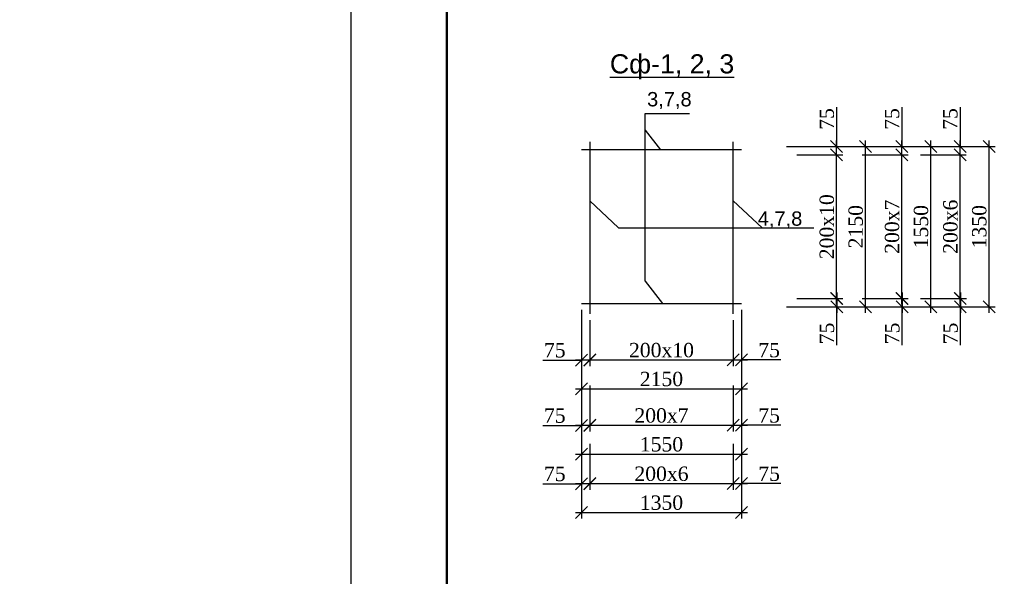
# Model space of a CAD drawing. Header units: millimetres. Extents: x 2063114 to 14983986, y -126020516 to 213791.
# Tile 663 of 731: x 2397603 to 2418200, y -110278 to -98641. Entities that reach past the tile are written whole.
import ezdxf

# ---------------------------------------------------------------- set-up
doc = ezdxf.new("R2010")
doc.units = ezdxf.units.MM
doc.layers.get('Defpoints').update_dxf_attribs({"color": 6, "lineweight": 35})
doc.layers.add('VPORTS', color=7, linetype='Continuous')
doc.layers.add('план', color=7, linetype='Continuous', lineweight=20)
doc.layers.add('раз.нар', color=250, linetype='Continuous', lineweight=20)
doc.styles.add('seviyorum', font='times.ttf')
doc.styles.get("Standard").update_dxf_attribs({"font": 'arial.ttf'})
doc.styles.add('Times New Roman', font='times.ttf')
doc.dimstyles.new('1-100', dxfattribs={"dimtxt": 300, "dimasz": 250, "dimexe": 130, "dimexo": 130, "dimgap": 50, "dimtad": 1, "dimdec": 0, "dimtxsty": 'seviyorum', "dimblk": 'OBLIQUE', "dimcen": 250, "dimdle": 125, "dimclrd": 256, "dimclre": 256, "dimclrt": 256, "dimadec": 0, "dimazin": 0, "dimtfac": 1, "dimtdec": 0, "dimtmove": 1, "dimatfit": 3, "dimldrblk": 'OBLIQUE', "dimfxl": 200, "dimlwd": -1, "dimlwe": -1, "dimarcsym": 0})
doc.dimstyles.new('hasan 50', dxfattribs={"dimscale": 100, "dimtxt": 2.5, "dimasz": 1.2, "dimexe": 0.7, "dimexo": 2, "dimtad": 1, "dimdec": 0, "dimlfac": 0.5, "dimtxsty": 'Times New Roman', "dimblk": 'OBLIQUE', "dimcen": 0.09, "dimadec": 0, "dimazin": 0, "dimtfac": 1, "dimtdec": 0, "dimtmove": 0, "dimatfit": 3, "dimldrblk": 'OBLIQUE', "dimfxl": 1, "dimarcsym": 0})

# ---------------------------------------------------------------- blocks, each defined once
blk = doc.blocks.new('_Oblique')
at = {"color": 0, "linetype": 'ByBlock', "lineweight": -2}
blk.add_line((-0.5, -0.5), (0.5, 0.5), dxfattribs=at)
blk = doc.blocks.new('*D4009')
at = {"ltscale": 10, "transparency": 16777216}
for p, q in [((2409353, -104704), (2409353, -105888)), ((2409528, -104921), (2409528, -105888)), ((2408548, -105758), (2409353, -105758)), ((2409653, -105758), (2409228, -105758))]:
    blk.add_line(p, q, dxfattribs=at)
at = {"layer": 'Defpoints', "color": 0, "ltscale": 10, "transparency": 16777216}
for p in [(2409353, -104574), (2409528, -104791), (2409353, -105758)]:
    blk.add_point(p, dxfattribs=at)
at = {"ltscale": 10, "transparency": 16777216, "xscale": 250, "yscale": 250, "zscale": 250, "rotation": 180}
blk.add_blockref('_Oblique', (2409353, -105758), dxfattribs=at)
at = {"ltscale": 10, "transparency": 16777216, "xscale": 250, "yscale": 250, "zscale": 250}
blk.add_blockref('_Oblique', (2409528, -105758), dxfattribs=at)
at = {"ltscale": 10, "transparency": 16777216, "insert": (2408796, -105555), "char_height": 300, "attachment_point": 5, "style": 'seviyorum'}
blk.add_mtext('75', dxfattribs=at)
blk = doc.blocks.new('*D4010')
at = {"ltscale": 10, "transparency": 16777216}
for p, q in [((2412703, -104704), (2412703, -105884)), ((2412528, -104921), (2412528, -105884)), ((2412403, -105754), (2412828, -105754)), ((2413528, -105754), (2412703, -105754))]:
    blk.add_line(p, q, dxfattribs=at)
at = {"layer": 'Defpoints', "color": 0, "ltscale": 10, "transparency": 16777216}
for p in [(2412703, -104574), (2412528, -104791), (2412703, -105754)]:
    blk.add_point(p, dxfattribs=at)
at = {"ltscale": 10, "transparency": 16777216, "xscale": 250, "yscale": 250, "zscale": 250, "rotation": 180}
blk.add_blockref('_Oblique', (2412528, -105754), dxfattribs=at)
at = {"ltscale": 10, "transparency": 16777216, "xscale": 250, "yscale": 250, "zscale": 250}
blk.add_blockref('_Oblique', (2412703, -105754), dxfattribs=at)
at = {"ltscale": 10, "transparency": 16777216, "insert": (2413280, -105551), "char_height": 300, "attachment_point": 5, "style": 'seviyorum'}
blk.add_mtext('75', dxfattribs=at)
blk = doc.blocks.new('*D4011')
at = {"ltscale": 10, "transparency": 16777216}
for p, q in [((2409528, -104921), (2409528, -105884)), ((2412528, -104921), (2412528, -105884)), ((2409403, -105754), (2412653, -105754))]:
    blk.add_line(p, q, dxfattribs=at)
at = {"layer": 'Defpoints', "color": 0, "ltscale": 10, "transparency": 16777216}
for p in [(2409528, -104791), (2412528, -104791), (2412528, -105754)]:
    blk.add_point(p, dxfattribs=at)
at = {"ltscale": 10, "transparency": 16777216, "xscale": 250, "yscale": 250, "zscale": 250, "rotation": 180}
blk.add_blockref('_Oblique', (2409528, -105754), dxfattribs=at)
at = {"ltscale": 10, "transparency": 16777216, "xscale": 250, "yscale": 250, "zscale": 250}
blk.add_blockref('_Oblique', (2412528, -105754), dxfattribs=at)
at = {"ltscale": 10, "transparency": 16777216, "insert": (2411028, -105551), "char_height": 300, "attachment_point": 5, "style": 'seviyorum'}
blk.add_mtext('200х10', dxfattribs=at)
blk = doc.blocks.new('*D4012')
at = {"ltscale": 10, "transparency": 16777216}
for p, q in [((2409353, -104704), (2409353, -106488)), ((2412703, -104704), (2412703, -106488)), ((2409228, -106358), (2412828, -106358))]:
    blk.add_line(p, q, dxfattribs=at)
at = {"layer": 'Defpoints', "color": 0, "ltscale": 10, "transparency": 16777216}
for p in [(2409353, -104574), (2412703, -104574), (2412703, -106358)]:
    blk.add_point(p, dxfattribs=at)
at = {"ltscale": 10, "transparency": 16777216, "xscale": 250, "yscale": 250, "zscale": 250, "rotation": 180}
blk.add_blockref('_Oblique', (2409353, -106358), dxfattribs=at)
at = {"ltscale": 10, "transparency": 16777216, "xscale": 250, "yscale": 250, "zscale": 250}
blk.add_blockref('_Oblique', (2412703, -106358), dxfattribs=at)
at = {"ltscale": 10, "transparency": 16777216, "insert": (2411028, -106155), "char_height": 300, "attachment_point": 5, "style": 'seviyorum'}
blk.add_mtext('2150', dxfattribs=at)
blk = doc.blocks.new('*D4154')
at = {"layer": 'Defpoints', "color": 0, "transparency": 16777216}
for p in [(2424988, -105364), (2426988, -105372), (2426988, -105780)]:
    blk.add_point(p, dxfattribs=at)
at = {"layer": 'раз.нар', "color": 0, "lineweight": -2, "transparency": 16777216}
for p, q in [((2424988, -105564), (2424988, -105850)), ((2426988, -105572), (2426988, -105850)), ((2424988, -105780), (2426988, -105780))]:
    blk.add_line(p, q, dxfattribs=at)
at = {"layer": 'раз.нар', "color": 0, "lineweight": -2, "transparency": 16777216, "xscale": 120, "yscale": 120, "zscale": 120, "rotation": 180}
blk.add_blockref('_Oblique', (2424988, -105780), dxfattribs=at)
at = {"layer": 'раз.нар', "color": 0, "lineweight": -2, "transparency": 16777216, "xscale": 120, "yscale": 120, "zscale": 120}
blk.add_blockref('_Oblique', (2426988, -105780), dxfattribs=at)
at = {"layer": 'раз.нар', "color": 0, "lineweight": 9, "transparency": 16777216, "insert": (2426417, -105592), "char_height": 250, "width": 94939.52, "attachment_point": 5, "style": 'Times New Roman'}
blk.add_mtext('L', dxfattribs=at)
blk = doc.blocks.new('*D4305')
at = {"ltscale": 10, "transparency": 16777216}
for p, q in [((2409353, -106071), (2409353, -107254)), ((2409528, -106287), (2409528, -107254)), ((2408548, -107124), (2409353, -107124)), ((2409653, -107124), (2409228, -107124))]:
    blk.add_line(p, q, dxfattribs=at)
at = {"layer": 'Defpoints', "color": 0, "ltscale": 10, "transparency": 16777216}
for p in [(2409353, -105941), (2409528, -106157), (2409353, -107124)]:
    blk.add_point(p, dxfattribs=at)
at = {"ltscale": 10, "transparency": 16777216, "xscale": 250, "yscale": 250, "zscale": 250, "rotation": 180}
blk.add_blockref('_Oblique', (2409353, -107124), dxfattribs=at)
at = {"ltscale": 10, "transparency": 16777216, "xscale": 250, "yscale": 250, "zscale": 250}
blk.add_blockref('_Oblique', (2409528, -107124), dxfattribs=at)
at = {"ltscale": 10, "transparency": 16777216, "insert": (2408796, -106921), "char_height": 300, "attachment_point": 5, "style": 'seviyorum'}
blk.add_mtext('75', dxfattribs=at)
blk = doc.blocks.new('*D4306')
at = {"ltscale": 10, "transparency": 16777216}
for p, q in [((2412703, -106071), (2412703, -107250)), ((2412528, -106287), (2412528, -107250)), ((2412403, -107120), (2412828, -107120)), ((2413528, -107120), (2412703, -107120))]:
    blk.add_line(p, q, dxfattribs=at)
at = {"layer": 'Defpoints', "color": 0, "ltscale": 10, "transparency": 16777216}
for p in [(2412703, -105941), (2412528, -106157), (2412703, -107120)]:
    blk.add_point(p, dxfattribs=at)
at = {"ltscale": 10, "transparency": 16777216, "xscale": 250, "yscale": 250, "zscale": 250, "rotation": 180}
blk.add_blockref('_Oblique', (2412528, -107120), dxfattribs=at)
at = {"ltscale": 10, "transparency": 16777216, "xscale": 250, "yscale": 250, "zscale": 250}
blk.add_blockref('_Oblique', (2412703, -107120), dxfattribs=at)
at = {"ltscale": 10, "transparency": 16777216, "insert": (2413280, -106917), "char_height": 300, "attachment_point": 5, "style": 'seviyorum'}
blk.add_mtext('75', dxfattribs=at)
blk = doc.blocks.new('*D4307')
at = {"ltscale": 10, "transparency": 16777216}
for p, q in [((2409528, -106287), (2409528, -107250)), ((2412528, -106287), (2412528, -107250)), ((2409403, -107120), (2412653, -107120))]:
    blk.add_line(p, q, dxfattribs=at)
at = {"layer": 'Defpoints', "color": 0, "ltscale": 10, "transparency": 16777216}
for p in [(2409528, -106157), (2412528, -106157), (2412528, -107120)]:
    blk.add_point(p, dxfattribs=at)
at = {"ltscale": 10, "transparency": 16777216, "xscale": 250, "yscale": 250, "zscale": 250, "rotation": 180}
blk.add_blockref('_Oblique', (2409528, -107120), dxfattribs=at)
at = {"ltscale": 10, "transparency": 16777216, "xscale": 250, "yscale": 250, "zscale": 250}
blk.add_blockref('_Oblique', (2412528, -107120), dxfattribs=at)
at = {"ltscale": 10, "transparency": 16777216, "insert": (2411028, -106917), "char_height": 300, "attachment_point": 5, "style": 'seviyorum'}
blk.add_mtext('200х7', dxfattribs=at)
blk = doc.blocks.new('*D4308')
at = {"ltscale": 10, "transparency": 16777216}
for p, q in [((2409353, -106071), (2409353, -107854)), ((2412703, -106071), (2412703, -107854)), ((2409228, -107724), (2412828, -107724))]:
    blk.add_line(p, q, dxfattribs=at)
at = {"layer": 'Defpoints', "color": 0, "ltscale": 10, "transparency": 16777216}
for p in [(2409353, -105941), (2412703, -105941), (2412703, -107724)]:
    blk.add_point(p, dxfattribs=at)
at = {"ltscale": 10, "transparency": 16777216, "xscale": 250, "yscale": 250, "zscale": 250, "rotation": 180}
blk.add_blockref('_Oblique', (2409353, -107724), dxfattribs=at)
at = {"ltscale": 10, "transparency": 16777216, "xscale": 250, "yscale": 250, "zscale": 250}
blk.add_blockref('_Oblique', (2412703, -107724), dxfattribs=at)
at = {"ltscale": 10, "transparency": 16777216, "insert": (2411028, -107521), "char_height": 300, "attachment_point": 5, "style": 'seviyorum'}
blk.add_mtext('1550', dxfattribs=at)
blk = doc.blocks.new('*D4309')
at = {"ltscale": 10, "transparency": 16777216}
for p, q in [((2409353, -107290), (2409353, -108473)), ((2409528, -107506), (2409528, -108473)), ((2408548, -108343), (2409353, -108343)), ((2409653, -108343), (2409228, -108343))]:
    blk.add_line(p, q, dxfattribs=at)
at = {"layer": 'Defpoints', "color": 0, "ltscale": 10, "transparency": 16777216}
for p in [(2409353, -107160), (2409528, -107376), (2409353, -108343)]:
    blk.add_point(p, dxfattribs=at)
at = {"ltscale": 10, "transparency": 16777216, "xscale": 250, "yscale": 250, "zscale": 250, "rotation": 180}
blk.add_blockref('_Oblique', (2409353, -108343), dxfattribs=at)
at = {"ltscale": 10, "transparency": 16777216, "xscale": 250, "yscale": 250, "zscale": 250}
blk.add_blockref('_Oblique', (2409528, -108343), dxfattribs=at)
at = {"ltscale": 10, "transparency": 16777216, "insert": (2408796, -108140), "char_height": 300, "attachment_point": 5, "style": 'seviyorum'}
blk.add_mtext('75', dxfattribs=at)
blk = doc.blocks.new('*D4310')
at = {"ltscale": 10, "transparency": 16777216}
for p, q in [((2412703, -107290), (2412703, -108469)), ((2412528, -107506), (2412528, -108469)), ((2412403, -108339), (2412828, -108339)), ((2413528, -108339), (2412703, -108339))]:
    blk.add_line(p, q, dxfattribs=at)
at = {"layer": 'Defpoints', "color": 0, "ltscale": 10, "transparency": 16777216}
for p in [(2412703, -107160), (2412528, -107376), (2412703, -108339)]:
    blk.add_point(p, dxfattribs=at)
at = {"ltscale": 10, "transparency": 16777216, "xscale": 250, "yscale": 250, "zscale": 250, "rotation": 180}
blk.add_blockref('_Oblique', (2412528, -108339), dxfattribs=at)
at = {"ltscale": 10, "transparency": 16777216, "xscale": 250, "yscale": 250, "zscale": 250}
blk.add_blockref('_Oblique', (2412703, -108339), dxfattribs=at)
at = {"ltscale": 10, "transparency": 16777216, "insert": (2413280, -108136), "char_height": 300, "attachment_point": 5, "style": 'seviyorum'}
blk.add_mtext('75', dxfattribs=at)
blk = doc.blocks.new('*D4311')
at = {"ltscale": 10, "transparency": 16777216}
for p, q in [((2409528, -107506), (2409528, -108469)), ((2412528, -107506), (2412528, -108469)), ((2409403, -108339), (2412653, -108339))]:
    blk.add_line(p, q, dxfattribs=at)
at = {"layer": 'Defpoints', "color": 0, "ltscale": 10, "transparency": 16777216}
for p in [(2409528, -107376), (2412528, -107376), (2412528, -108339)]:
    blk.add_point(p, dxfattribs=at)
at = {"ltscale": 10, "transparency": 16777216, "xscale": 250, "yscale": 250, "zscale": 250, "rotation": 180}
blk.add_blockref('_Oblique', (2409528, -108339), dxfattribs=at)
at = {"ltscale": 10, "transparency": 16777216, "xscale": 250, "yscale": 250, "zscale": 250}
blk.add_blockref('_Oblique', (2412528, -108339), dxfattribs=at)
at = {"ltscale": 10, "transparency": 16777216, "insert": (2411028, -108136), "char_height": 300, "attachment_point": 5, "style": 'seviyorum'}
blk.add_mtext('200х6', dxfattribs=at)
blk = doc.blocks.new('*D4312')
at = {"ltscale": 10, "transparency": 16777216}
for p, q in [((2409353, -107290), (2409353, -109073)), ((2412703, -107290), (2412703, -109073)), ((2409228, -108943), (2412828, -108943))]:
    blk.add_line(p, q, dxfattribs=at)
at = {"layer": 'Defpoints', "color": 0, "ltscale": 10, "transparency": 16777216}
for p in [(2409353, -107160), (2412703, -107160), (2412703, -108943)]:
    blk.add_point(p, dxfattribs=at)
at = {"ltscale": 10, "transparency": 16777216, "xscale": 250, "yscale": 250, "zscale": 250, "rotation": 180}
blk.add_blockref('_Oblique', (2409353, -108943), dxfattribs=at)
at = {"ltscale": 10, "transparency": 16777216, "xscale": 250, "yscale": 250, "zscale": 250}
blk.add_blockref('_Oblique', (2412703, -108943), dxfattribs=at)
at = {"ltscale": 10, "transparency": 16777216, "insert": (2411028, -108741), "char_height": 300, "attachment_point": 5, "style": 'seviyorum'}
blk.add_mtext('1350', dxfattribs=at)
blk = doc.blocks.new('*D4313')
at = {"ltscale": 10, "transparency": 16777216}
for p, q in [((2414694, -104344), (2414694, -104769)), ((2413858, -104469), (2414824, -104469)), ((2413641, -104644), (2414824, -104644)), ((2414694, -105449), (2414694, -104644))]:
    blk.add_line(p, q, dxfattribs=at)
at = {"layer": 'Defpoints', "color": 0, "ltscale": 10, "transparency": 16777216}
for p in [(2413728, -104469), (2413511, -104644), (2414694, -104644)]:
    blk.add_point(p, dxfattribs=at)
at = {"ltscale": 10, "transparency": 16777216, "xscale": 250, "yscale": 250, "zscale": 250}
for p, rotation in [((2414694, -104469), 90), ((2414694, -104644), 270)]:
    blk.add_blockref('_Oblique', p, dxfattribs=dict(at, rotation=rotation))
at = {"ltscale": 10, "transparency": 16777216, "insert": (2414491, -105201), "char_height": 300, "attachment_point": 5, "rotation": 90, "style": 'seviyorum'}
blk.add_mtext('75', dxfattribs=at)
blk = doc.blocks.new('*D4314')
at = {"ltscale": 10, "transparency": 16777216}
for p, q in [((2414690, -100469), (2414690, -101294)), ((2413641, -101294), (2414820, -101294)), ((2414690, -101594), (2414690, -101169)), ((2413858, -101469), (2414820, -101469))]:
    blk.add_line(p, q, dxfattribs=at)
at = {"layer": 'Defpoints', "color": 0, "ltscale": 10, "transparency": 16777216}
for p in [(2413511, -101294), (2414690, -101294), (2413728, -101469)]:
    blk.add_point(p, dxfattribs=at)
at = {"ltscale": 10, "transparency": 16777216, "xscale": 250, "yscale": 250, "zscale": 250}
for p, rotation in [((2414690, -101294), 90), ((2414690, -101469), 270)]:
    blk.add_blockref('_Oblique', p, dxfattribs=dict(at, rotation=rotation))
at = {"ltscale": 10, "transparency": 16777216, "insert": (2414487, -100717), "char_height": 300, "attachment_point": 5, "rotation": 90, "style": 'seviyorum'}
blk.add_mtext('75', dxfattribs=at)
blk = doc.blocks.new('*D4315')
at = {"ltscale": 10, "transparency": 16777216}
for p, q in [((2413858, -101469), (2414820, -101469)), ((2414690, -104594), (2414690, -101344)), ((2413858, -104469), (2414820, -104469))]:
    blk.add_line(p, q, dxfattribs=at)
at = {"layer": 'Defpoints', "color": 0, "ltscale": 10, "transparency": 16777216}
for p in [(2413728, -101469), (2414690, -101469), (2413728, -104469)]:
    blk.add_point(p, dxfattribs=at)
at = {"ltscale": 10, "transparency": 16777216, "xscale": 250, "yscale": 250, "zscale": 250}
for p, rotation in [((2414690, -101469), 90), ((2414690, -104469), 270)]:
    blk.add_blockref('_Oblique', p, dxfattribs=dict(at, rotation=rotation))
at = {"ltscale": 10, "transparency": 16777216, "insert": (2414488, -102969), "char_height": 300, "attachment_point": 5, "rotation": 90, "style": 'seviyorum'}
blk.add_mtext('200х10', dxfattribs=at)
blk = doc.blocks.new('*D4316')
at = {"ltscale": 10, "transparency": 16777216}
for p, q in [((2413641, -101294), (2415424, -101294)), ((2415294, -104769), (2415294, -101169)), ((2413641, -104644), (2415424, -104644))]:
    blk.add_line(p, q, dxfattribs=at)
at = {"layer": 'Defpoints', "color": 0, "ltscale": 10, "transparency": 16777216}
for p in [(2413511, -101294), (2415294, -101294), (2413511, -104644)]:
    blk.add_point(p, dxfattribs=at)
at = {"ltscale": 10, "transparency": 16777216, "xscale": 250, "yscale": 250, "zscale": 250}
for p, rotation in [((2415294, -101294), 90), ((2415294, -104644), 270)]:
    blk.add_blockref('_Oblique', p, dxfattribs=dict(at, rotation=rotation))
at = {"ltscale": 10, "transparency": 16777216, "insert": (2415092, -102969), "char_height": 300, "attachment_point": 5, "rotation": 90, "style": 'seviyorum'}
blk.add_mtext('2150', dxfattribs=at)
blk = doc.blocks.new('*D4317')
at = {"ltscale": 10, "transparency": 16777216}
for p, q in [((2416061, -104344), (2416061, -104769)), ((2415224, -104469), (2416191, -104469)), ((2415007, -104644), (2416191, -104644)), ((2416061, -105449), (2416061, -104644))]:
    blk.add_line(p, q, dxfattribs=at)
at = {"layer": 'Defpoints', "color": 0, "ltscale": 10, "transparency": 16777216}
for p in [(2415094, -104469), (2414877, -104644), (2416061, -104644)]:
    blk.add_point(p, dxfattribs=at)
at = {"ltscale": 10, "transparency": 16777216, "xscale": 250, "yscale": 250, "zscale": 250}
for p, rotation in [((2416061, -104469), 90), ((2416061, -104644), 270)]:
    blk.add_blockref('_Oblique', p, dxfattribs=dict(at, rotation=rotation))
at = {"ltscale": 10, "transparency": 16777216, "insert": (2415858, -105201), "char_height": 300, "attachment_point": 5, "rotation": 90, "style": 'seviyorum'}
blk.add_mtext('75', dxfattribs=at)
blk = doc.blocks.new('*D4318')
at = {"ltscale": 10, "transparency": 16777216}
for p, q in [((2416056, -100469), (2416056, -101294)), ((2415007, -101294), (2416186, -101294)), ((2416056, -101594), (2416056, -101169)), ((2415224, -101469), (2416186, -101469))]:
    blk.add_line(p, q, dxfattribs=at)
at = {"layer": 'Defpoints', "color": 0, "ltscale": 10, "transparency": 16777216}
for p in [(2414877, -101294), (2416056, -101294), (2415094, -101469)]:
    blk.add_point(p, dxfattribs=at)
at = {"ltscale": 10, "transparency": 16777216, "xscale": 250, "yscale": 250, "zscale": 250}
for p, rotation in [((2416056, -101294), 90), ((2416056, -101469), 270)]:
    blk.add_blockref('_Oblique', p, dxfattribs=dict(at, rotation=rotation))
at = {"ltscale": 10, "transparency": 16777216, "insert": (2415853, -100717), "char_height": 300, "attachment_point": 5, "rotation": 90, "style": 'seviyorum'}
blk.add_mtext('75', dxfattribs=at)
blk = doc.blocks.new('*D4319')
at = {"ltscale": 10, "transparency": 16777216}
for p, q in [((2415224, -101469), (2416186, -101469)), ((2416056, -104594), (2416056, -101344)), ((2415224, -104469), (2416186, -104469))]:
    blk.add_line(p, q, dxfattribs=at)
at = {"layer": 'Defpoints', "color": 0, "ltscale": 10, "transparency": 16777216}
for p in [(2415094, -101469), (2416056, -101469), (2415094, -104469)]:
    blk.add_point(p, dxfattribs=at)
at = {"ltscale": 10, "transparency": 16777216, "xscale": 250, "yscale": 250, "zscale": 250}
for p, rotation in [((2416056, -101469), 90), ((2416056, -104469), 270)]:
    blk.add_blockref('_Oblique', p, dxfattribs=dict(at, rotation=rotation))
at = {"ltscale": 10, "transparency": 16777216, "insert": (2415853, -102969), "char_height": 300, "attachment_point": 5, "rotation": 90, "style": 'seviyorum'}
blk.add_mtext('200х7', dxfattribs=at)
blk = doc.blocks.new('*D4320')
at = {"ltscale": 10, "transparency": 16777216}
for p, q in [((2415007, -101294), (2416791, -101294)), ((2416661, -104769), (2416661, -101169)), ((2415007, -104644), (2416791, -104644))]:
    blk.add_line(p, q, dxfattribs=at)
at = {"layer": 'Defpoints', "color": 0, "ltscale": 10, "transparency": 16777216}
for p in [(2414877, -101294), (2416661, -101294), (2414877, -104644)]:
    blk.add_point(p, dxfattribs=at)
at = {"ltscale": 10, "transparency": 16777216, "xscale": 250, "yscale": 250, "zscale": 250}
for p, rotation in [((2416661, -101294), 90), ((2416661, -104644), 270)]:
    blk.add_blockref('_Oblique', p, dxfattribs=dict(at, rotation=rotation))
at = {"ltscale": 10, "transparency": 16777216, "insert": (2416458, -102969), "char_height": 300, "attachment_point": 5, "rotation": 90, "style": 'seviyorum'}
blk.add_mtext('1550', dxfattribs=at)
blk = doc.blocks.new('*D4321')
at = {"ltscale": 10, "transparency": 16777216}
for p, q in [((2417280, -104344), (2417280, -104769)), ((2416443, -104469), (2417410, -104469)), ((2416226, -104644), (2417410, -104644)), ((2417280, -105449), (2417280, -104644))]:
    blk.add_line(p, q, dxfattribs=at)
at = {"layer": 'Defpoints', "color": 0, "ltscale": 10, "transparency": 16777216}
for p in [(2416313, -104469), (2416096, -104644), (2417280, -104644)]:
    blk.add_point(p, dxfattribs=at)
at = {"ltscale": 10, "transparency": 16777216, "xscale": 250, "yscale": 250, "zscale": 250}
for p, rotation in [((2417280, -104469), 90), ((2417280, -104644), 270)]:
    blk.add_blockref('_Oblique', p, dxfattribs=dict(at, rotation=rotation))
at = {"ltscale": 10, "transparency": 16777216, "insert": (2417077, -105201), "char_height": 300, "attachment_point": 5, "rotation": 90, "style": 'seviyorum'}
blk.add_mtext('75', dxfattribs=at)
blk = doc.blocks.new('*D4322')
at = {"ltscale": 10, "transparency": 16777216}
for p, q in [((2417275, -100469), (2417275, -101294)), ((2416226, -101294), (2417405, -101294)), ((2417275, -101594), (2417275, -101169)), ((2416443, -101469), (2417405, -101469))]:
    blk.add_line(p, q, dxfattribs=at)
at = {"layer": 'Defpoints', "color": 0, "ltscale": 10, "transparency": 16777216}
for p in [(2416096, -101294), (2417275, -101294), (2416313, -101469)]:
    blk.add_point(p, dxfattribs=at)
at = {"ltscale": 10, "transparency": 16777216, "xscale": 250, "yscale": 250, "zscale": 250}
for p, rotation in [((2417275, -101294), 90), ((2417275, -101469), 270)]:
    blk.add_blockref('_Oblique', p, dxfattribs=dict(at, rotation=rotation))
at = {"ltscale": 10, "transparency": 16777216, "insert": (2417072, -100717), "char_height": 300, "attachment_point": 5, "rotation": 90, "style": 'seviyorum'}
blk.add_mtext('75', dxfattribs=at)
blk = doc.blocks.new('*D4323')
at = {"ltscale": 10, "transparency": 16777216}
for p, q in [((2416443, -101469), (2417405, -101469)), ((2417275, -104594), (2417275, -101344)), ((2416443, -104469), (2417405, -104469))]:
    blk.add_line(p, q, dxfattribs=at)
at = {"layer": 'Defpoints', "color": 0, "ltscale": 10, "transparency": 16777216}
for p in [(2416313, -101469), (2417275, -101469), (2416313, -104469)]:
    blk.add_point(p, dxfattribs=at)
at = {"ltscale": 10, "transparency": 16777216, "xscale": 250, "yscale": 250, "zscale": 250}
for p, rotation in [((2417275, -101469), 90), ((2417275, -104469), 270)]:
    blk.add_blockref('_Oblique', p, dxfattribs=dict(at, rotation=rotation))
at = {"ltscale": 10, "transparency": 16777216, "insert": (2417073, -102969), "char_height": 300, "attachment_point": 5, "rotation": 90, "style": 'seviyorum'}
blk.add_mtext('200х6', dxfattribs=at)
blk = doc.blocks.new('*D4324')
at = {"ltscale": 10, "transparency": 16777216}
for p, q in [((2416226, -101294), (2418010, -101294)), ((2417880, -104769), (2417880, -101169)), ((2416226, -104644), (2418010, -104644))]:
    blk.add_line(p, q, dxfattribs=at)
at = {"layer": 'Defpoints', "color": 0, "ltscale": 10, "transparency": 16777216}
for p in [(2416096, -101294), (2417880, -101294), (2416096, -104644)]:
    blk.add_point(p, dxfattribs=at)
at = {"ltscale": 10, "transparency": 16777216, "xscale": 250, "yscale": 250, "zscale": 250}
for p, rotation in [((2417880, -101294), 90), ((2417880, -104644), 270)]:
    blk.add_blockref('_Oblique', p, dxfattribs=dict(at, rotation=rotation))
at = {"ltscale": 10, "transparency": 16777216, "insert": (2417677, -102969), "char_height": 300, "attachment_point": 5, "rotation": 90, "style": 'seviyorum'}
blk.add_mtext('1350', dxfattribs=at)

msp = doc.modelspace()

# ---------------------------------------------------------------- linework, layer by layer
at = {"ltscale": 100}
for points in [[(2404536.97853, -84803.08084), (2463936.97853, -84803.08084), (2463936.97853, -126803.08084), (2404536.97853, -126803.08084)], [(2404536.97863, -84803.08084), (2463936.97863, -84803.08084), (2463936.97863, -126803.08084), (2404536.97863, -126803.08084)]]:
    msp.add_lwpolyline(points, close=True, dxfattribs=at)
at = {"layer": 'VPORTS', "linetype": 'ByBlock'}
for p, q in [((2410688.61181, -100953.2978), (2411005.90087, -101363.47121)), ((2410688.61181, -104104.55902), (2411052.1062, -104574.46407))]:
    msp.add_line(p, q, dxfattribs=at)
at = {"layer": 'VPORTS', "linetype": 'ByBlock', "lineweight": 30}
for p, q in [((2409527.9755, -101191.17121), (2409527.9755, -104791.17121)), ((2412527.9755, -104791.17121), (2412527.9755, -101191.17121)), ((2412702.9755, -101363.47121), (2409352.9755, -101363.47121)), ((2409352.9755, -104574.46407), (2412702.9755, -104574.46407))]:
    msp.add_line(p, q, dxfattribs=at)
at = {"layer": 'VPORTS', "linetype": 'ByBlock'}
for points in [[(2410688.61181, -104104.55902), (2410688.61181, -100604.55902), (2411612.40182, -100604.55902)], [(2410131.55588, -102991.17121), (2409527.9755, -102428.55835)], [(2413131.55588, -102991.17121), (2412527.9755, -102428.55835)], [(2410131.55588, -102991.17121), (2414218.33537, -102991.17121)]]:
    msp.add_lwpolyline(points, dxfattribs=at)
at = {"layer": 'план', "color": 0, "lineweight": 50}
msp.add_lwpolyline([(2406536.97853, -85303.08084), (2463436.97853, -85303.08084), (2463436.97853, -126303.08084), (2406536.97853, -126303.08084)], close=True, dxfattribs=at)

# ---------------------------------------------------------------- texts
at = {"insert": (2319967.52579, -59204.36106), "char_height": 300, "width": 16960.5964893, "attachment_point": 1}
msp.add_mtext('\\pi-900,l1080,t1080;1.^IОбщие указания см.лист  АС- \\P2.^IДанный лист смотри совместно с листами АС-\\P{\\C7;3.^IМонолитную ж\\fArial|b0|i0|c238|p34;/\\fArial|b0|i0|c204|p34;б ленту выполнить из бетона класса В-\\fArial|b0|i0|c238|p34;12,5\\fArial|b0|i0|c204|p34;.} \\P4.^IМонолитную стен выполнить из бетона класса В-12,5 укладывать на слой цементного раствора М100 толщиной 30мм с полным заполнением вертикальных швов, иметь в виду  перевязку швов не менее  200мм\\P5.^IПод подошвой фундамента устроить {\\C7;бетонное подготовку толщиной \\fArial|b0|i0|c238|p34;10\\fArial|b0|i0|c204|p34;0мм\\fArial|b0|i0|c238|p34;,\\fArial|b0|i0|c204|p34; оклеечная гидроизоляция из рулонными материалами изола.}\\P6.^IБоковые поверхности фундаментов, соприкасающихся с грунтом, обмазать горячим битумом за два раза.\\P7.^IГоризонтальную гидроизоляцию выполнить из цементного раствора с добавлением   жидкого  стекла  толщ.30мм.\\P8.^IЗа отм.±{\\fArial|b0|i0|c238|p34;0}.{\\fArial|b0|i0|c238|p34;000 }принята отметка чистого пола{\\fArial|b0|i0|c238|p34;, }что соответствует абсолютной отм.{\\C1;±551.55}', dxfattribs=at)
at = {"layer": 'VPORTS', "lineweight": 30}
for s, p in [('3,7,8', (2410727.33521, -100453.30094)), ('4,7,8', (2413042.01932, -102948.72606))]:
    msp.add_text(s, height=300, dxfattribs=at).set_placement(p)
at = {"layer": 'VPORTS', "linetype": 'ByBlock', "insert": (2409947.78257, -99363.73086), "char_height": 400, "attachment_point": 1}
msp.add_mtext_dynamic_manual_height_columns('\\pt1600,3600;{\\LСф-1, 2, 3}', width=2753.8364158, gutter_width=1.35, heights=[0], dxfattribs=at)

# ---------------------------------------------------------------- dimensions: what is measured, and where the dimension line sits
at = {"color": 202, "ltscale": 10}
for base, p1, p2, picture, middle in [((2414690.17626, -101293.96764), (2413727.71681, -101468.96764), (2413511.00967, -101293.96764), '*D4314', (2414694.38115, -100717.41967)), ((2416056.34487, -101293.96764), (2415093.88542, -101468.96764), (2414877.17827, -101293.96764), '*D4318', (2416060.54976, -100717.41967)), ((2417275.43921, -101293.96764), (2416312.97976, -101468.96764), (2416096.27261, -101293.96764), '*D4322', (2417279.6441, -100717.41967)), ((2414694.38115, -104643.96764), (2413727.71681, -104468.96764), (2413511.00967, -104643.96764), '*D4313', (2414694.38115, -105200.69251)), ((2416060.54976, -104643.96764), (2415093.88542, -104468.96764), (2414877.17827, -104643.96764), '*D4317', (2416060.54976, -105200.69251)), ((2417279.6441, -104643.96764), (2416312.97976, -104468.96764), (2416096.27261, -104643.96764), '*D4321', (2417279.6441, -105200.69251))]:
    dim = msp.add_linear_dim(base=base, p1=p1, p2=p2, angle=90, text='75', dimstyle='1-100', dxfattribs=at)
    dim.commit()
    dim.dimension.update_dxf_attribs({"geometry": picture, "text_midpoint": middle, "dimtype": 160})
for base, p1, p2, text, picture, middle in [((2415294.38115, -101293.96764), (2413511.00967, -104643.96764), (2413511.00967, -101293.96764), '2150', '*D4316', (2415091.78562, -102968.96764)), ((2416660.54976, -101293.96764), (2414877.17827, -104643.96764), (2414877.17827, -101293.96764), '1550', '*D4320', (2416457.95423, -102968.96764)), ((2417879.6441, -101293.96764), (2416096.27261, -104643.96764), (2416096.27261, -101293.96764), '1350', '*D4324', (2417677.04857, -102968.96764)), ((2414690.17626, -101468.96764), (2413727.71681, -104468.96764), (2413727.71681, -101468.96764), '200х10', '*D4315', (2414487.58073, -102968.96764)), ((2416056.34487, -101468.96764), (2415093.88542, -104468.96764), (2415093.88542, -101468.96764), '200х7', '*D4319', (2415853.31675, -102968.96764)), ((2417275.43921, -101468.96764), (2416312.97976, -104468.96764), (2416312.97976, -101468.96764), '200х6', '*D4323', (2417072.84368, -102968.96764))]:
    dim = msp.add_linear_dim(base=base, p1=p1, p2=p2, angle=90, text=text, dimstyle='1-100', dxfattribs=at)
    dim.commit()
    dim.dimension.update_dxf_attribs({"geometry": picture, "text_midpoint": middle})
for base, p1, p2, picture, middle in [((2409352.9755, -105757.83556), (2409527.9755, -104791.17121), (2409352.9755, -104574.46407), '*D4009', (2408796.25063, -105757.83556)), ((2412702.9755, -105753.63066), (2412527.9755, -104791.17121), (2412702.9755, -104574.46407), '*D4010', (2413279.52346, -105757.83556)), ((2409352.9755, -107124.00416), (2409527.9755, -106157.33982), (2409352.9755, -105940.63268), '*D4305', (2408796.25063, -107124.00416)), ((2412702.9755, -107119.79927), (2412527.9755, -106157.33982), (2412702.9755, -105940.63268), '*D4306', (2413279.52346, -107124.00416)), ((2409352.9755, -108343.0985), (2409527.9755, -107376.43416), (2409352.9755, -107159.72702), '*D4309', (2408796.25063, -108343.0985)), ((2412702.9755, -108338.89361), (2412527.9755, -107376.43416), (2412702.9755, -107159.72702), '*D4310', (2413279.52346, -108343.0985))]:
    dim = msp.add_linear_dim(base=base, p1=p1, p2=p2, text='75', dimstyle='1-100', dxfattribs=at)
    dim.commit()
    dim.dimension.update_dxf_attribs({"geometry": picture, "text_midpoint": middle, "dimtype": 160})
for base, p1, p2, text, picture, middle in [((2412702.9755, -106357.83556), (2409352.9755, -104574.46407), (2412702.9755, -104574.46407), '2150', '*D4012', (2411027.9755, -106155.24003)), ((2412527.9755, -105753.63066), (2409527.9755, -104791.17121), (2412527.9755, -104791.17121), '200х10', '*D4011', (2411027.9755, -105551.03513)), ((2412702.9755, -107724.00416), (2409352.9755, -105940.63268), (2412702.9755, -105940.63268), '1550', '*D4308', (2411027.9755, -107521.40863)), ((2412527.9755, -107119.79927), (2409527.9755, -106157.33982), (2412527.9755, -106157.33982), '200х7', '*D4307', (2411027.9755, -106916.77115)), ((2412702.9755, -108943.0985), (2409352.9755, -107159.72702), (2412702.9755, -107159.72702), '1350', '*D4312', (2411027.9755, -108740.50297)), ((2412527.9755, -108338.89361), (2409527.9755, -107376.43416), (2412527.9755, -107376.43416), '200х6', '*D4311', (2411027.9755, -108136.29808))]:
    dim = msp.add_linear_dim(base=base, p1=p1, p2=p2, text=text, dimstyle='1-100', dxfattribs=at)
    dim.commit()
    dim.dimension.update_dxf_attribs({"geometry": picture, "text_midpoint": middle})
at = {"layer": 'раз.нар', "lineweight": 9}
dim = msp.add_linear_dim(base=(2426987.57129, -105779.93291), p1=(2424987.96044, -105363.50404), p2=(2426987.57129, -105371.50404), text='L', dimstyle='hasan 50', dxfattribs=at)
dim.commit()
dim.dimension.update_dxf_attribs({"geometry": '*D4154', "text_midpoint": (2426417.05583, -105779.93291), "dimtype": 160})

doc.saveas('drawing.dxf')
